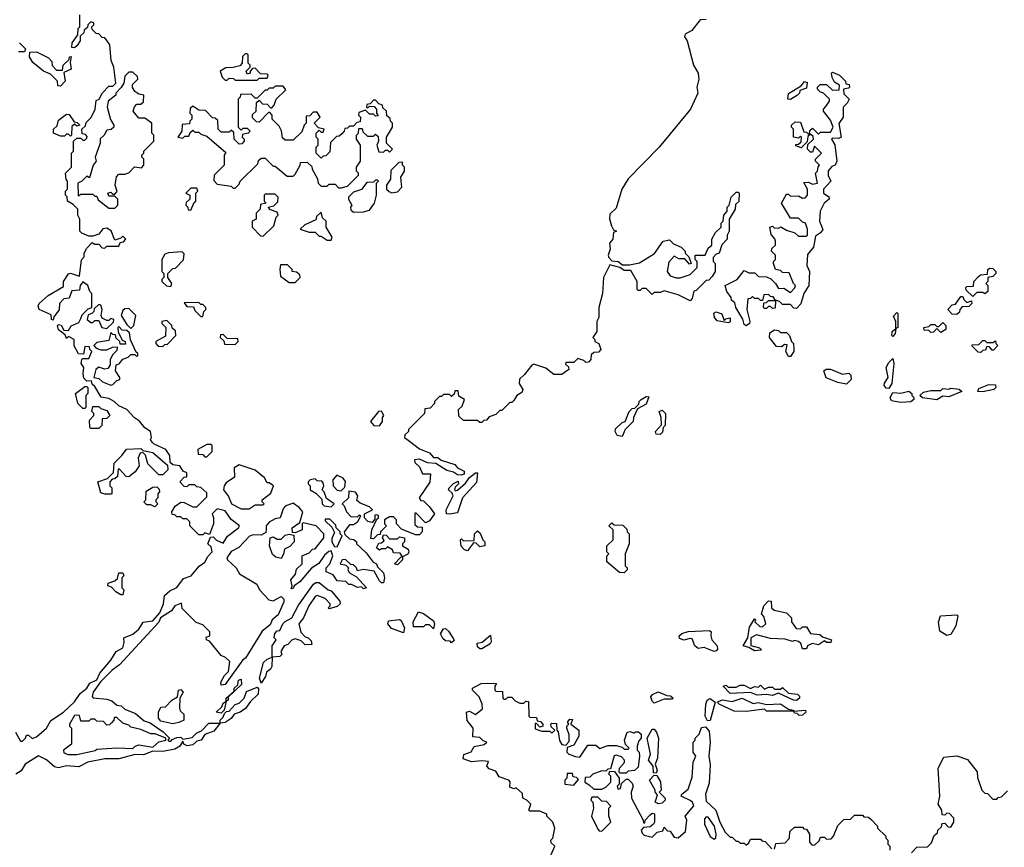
# Model space of a CAD drawing. Extents: x 2494106 to 2685573, y 758056 to 915185.
# Tile 394 of 507: x 2628331 to 2633242, y 874240 to 878371. Entities that reach past the tile are written whole.
import ezdxf

# ---------------------------------------------------------------- set-up
doc = ezdxf.new("R2010")
doc.units = 0

msp = doc.modelspace()

# ---------------------------------------------------------------- linework, layer by layer
at = {"layer": '0CON05XD'}
for points in [[(2628310, 874815), (2628335, 874770), (2628345, 874770), (2628360, 874785), (2628365, 874800), (2628375, 874800), (2628393.3, 874783.3), (2628415, 874790.8), (2628463.8, 874835), (2628486.2, 874873.8), (2628550, 874915), (2628605, 874966.5), (2628632, 875008), (2628665.3, 875034.7), (2628681.1, 875058.9), (2628715, 875076.7), (2628730.9, 875109.1), (2628785.6, 875175), (2628811.7, 875218.3), (2628845.6, 875235), (2628852.5, 875262.5), (2628850, 875285), (2628895, 875303.3), (2628925, 875329.2), (2628946.5, 875363.5), (2628995, 875370), (2629029.3, 875410.7), (2629047.5, 875455), (2629053.3, 875496.7), (2629079.2, 875520.8), (2629115, 875536.7), (2629148.3, 875581.7), (2629185.7, 875595), (2629226.5, 875643.5), (2629255, 875663.8), (2629269.1, 875690.9), (2629291.2, 875715), (2629285, 875740), (2629270, 875755), (2629281.7, 875788.3), (2629295, 875790), (2629313, 875773), (2629345, 875757.5), (2629366.9, 875793.1), (2629422.5, 875835), (2629427.5, 875845), (2629386.4, 875876.4), (2629355, 875920), (2629315, 875930), (2629290, 875905), (2629297.5, 875885), (2629297.5, 875855), (2629278.3, 875801.7), (2629255, 875810), (2629245, 875800), (2629225, 875800), (2629180, 875845), (2629180, 875865), (2629165, 875880), (2629145, 875880), (2629135, 875890), (2629115, 875890), (2629105, 875900), (2629091.7, 875901.7), (2629090, 875915), (2629107, 875943), (2629135, 875962.5), (2629151.7, 875961.7), (2629195, 875940), (2629215, 875940), (2629265, 875990), (2629265, 876010), (2629235, 876036.7), (2629215, 876040), (2629205, 876050), (2629175, 876050), (2629165, 876040), (2629151.7, 876041.7), (2629130, 876065), (2629151.7, 876088.3), (2629165, 876090), (2629165, 876110), (2629147, 876117), (2629130, 876145), (2629095, 876150), (2629081.7, 876161.7), (2629080, 876195), (2629060, 876225), (2629001.7, 876251.7), (2628991.7, 876261.7), (2628982.5, 876275), (2628987.5, 876285), (2628982.5, 876315), (2628955, 876333.3), (2628927.6, 876367.6), (2628903.8, 876383.8), (2628865, 876426), (2628825, 876443.3), (2628802.5, 876465), (2628775, 876480), (2628737, 876487), (2628705, 876540), (2628691.7, 876551.7), (2628688.3, 876568.3), (2628665, 876567.5), (2628651.2, 876581.2), (2628646.7, 876605), (2628650, 876635), (2628637.5, 876655), (2628640, 876675), (2628645, 876680), (2628675, 876680), (2628690, 876715), (2628680, 876725), (2628678.3, 876738.3), (2628655, 876740), (2628648.3, 876701.7), (2628623.6, 876703.6), (2628603, 876743), (2628602.5, 876775), (2628575, 876790), (2628565, 876780), (2628558.3, 876798.3), (2628523.9, 876823.9), (2628520, 876845), (2628525, 876850), (2628537, 876847), (2628551.7, 876821.7), (2628575, 876820), (2628587, 876843), (2628625, 876860), (2628635, 876880), (2628641.7, 876898.3), (2628671.7, 876928.3), (2628690, 876935), (2628690, 877005), (2628680, 877015), (2628670, 877045), (2628645, 877062.5), (2628632.5, 877045), (2628628.3, 877021.7), (2628591.7, 877018.3), (2628578.3, 876981.7), (2628551.7, 876978.3), (2628530, 876955), (2628527, 876923), (2628501.7, 876888.3), (2628498.3, 876871.7), (2628490, 876875), (2628488.3, 876898.3), (2628427.5, 876925), (2628423, 876943), (2628427.5, 876955), (2628472.5, 876995), (2628550, 877040), (2628550, 877065), (2628575, 877103.3), (2628585, 877106.7), (2628628.3, 877091.7), (2628638.3, 877171.7), (2628651.7, 877188.3), (2628652.5, 877205), (2628665, 877230), (2628691.7, 877258.3), (2628705, 877250), (2628725, 877250), (2628741.7, 877231.7), (2628755, 877230), (2628765, 877240), (2628825, 877240), (2628831.7, 877258.3), (2628848.3, 877261.7), (2628860, 877275), (2628845, 877290), (2628835, 877280), (2628805, 877270), (2628787, 877317), (2628765, 877330), (2628745, 877327.5), (2628725, 877300), (2628695, 877290), (2628675, 877290), (2628640, 877305), (2628630, 877315), (2628630, 877375), (2628620, 877395), (2628620, 877425), (2628598.3, 877448.3), (2628570, 877465), (2628567, 877487), (2628560, 877495), (2628560, 877515), (2628570, 877525), (2628570, 877565), (2628563, 877573), (2628560, 877605), (2628590, 877635), (2628590, 877705), (2628600, 877715), (2628600, 877765), (2628615, 877780), (2628635, 877780), (2628645, 877770), (2628655, 877770), (2628665, 877780), (2628667.5, 877787.5), (2628658.3, 877798.3), (2628641.7, 877801.7), (2628640, 877825), (2628658.3, 877841.7), (2628661.7, 877858.3), (2628687, 877883), (2628707.5, 877925), (2628711.7, 877968.3), (2628727.5, 877975), (2628743.3, 878006.7), (2628775, 878040), (2628795, 878040), (2628810, 878055), (2628800, 878135), (2628787, 878167), (2628780, 878245), (2628761.7, 878271.7), (2628755, 878280), (2628741.7, 878281.7), (2628725, 878300), (2628711.7, 878301.7), (2628691.7, 878321.7), (2628690, 878335), (2628700, 878345), (2628700, 878355), (2628685, 878360), (2628670, 878345), (2628668.3, 878331.7), (2628651.7, 878318.3), (2628650, 878305), (2628631.7, 878288.3), (2628632.5, 878265), (2628618.3, 878241.7), (2628605, 878230), (2628591.7, 878231.7), (2628592.5, 878255), (2628620, 878295), (2628623, 878327), (2628630, 878335), (2628630, 878395)], [(2631755, 878372.5), (2631725, 878370), (2631683, 878317), (2631650.7, 878299.3), (2631646.7, 878285), (2631660, 878265), (2631691.2, 878145), (2631714, 878105), (2631718, 878075), (2631708.8, 878035), (2631712.5, 878005), (2631675.8, 877925), (2631520, 877735), (2631365, 877577.5), (2631333.3, 877525), (2631305, 877430), (2631275, 877400), (2631273, 877377), (2631283, 877343), (2631291.7, 877321.7), (2631306.7, 877315), (2631291.7, 877308.3), (2631288.8, 877275), (2631272.5, 877255), (2631275.9, 877225.9), (2631266.7, 877195), (2631270, 877185), (2631285, 877167.5), (2631315, 877163.8), (2631337, 877147), (2631373, 877147), (2631421.7, 877158.3), (2631496.4, 877203.6), (2631540, 877265), (2631571.7, 877271.7), (2631591.7, 877251.7), (2631630, 877235), (2631650, 877215), (2631650, 877205), (2631668.3, 877188.3), (2631680, 877155), (2631671.7, 877151.7), (2631647.5, 877177.5), (2631618.3, 877178.3), (2631595, 877190), (2631568.3, 877161.7), (2631560, 877115), (2631575, 877092.5), (2631605, 877082.5), (2631625, 877082.5), (2631675, 877100), (2631710, 877135), (2631710, 877165), (2631700, 877175), (2631700, 877195), (2631750, 877195), (2631765, 877230), (2631782.5, 877245), (2631782.5, 877275), (2631801.7, 877308.3), (2631830, 877335), (2631830, 877355), (2631840, 877365), (2631842.5, 877395), (2631860, 877415), (2631860, 877435), (2631870, 877445), (2631880, 877485), (2631905, 877510), (2631915, 877510), (2631920, 877505), (2631917, 877463), (2631901.7, 877448.3), (2631900, 877425), (2631870, 877375), (2631870, 877315), (2631860, 877295), (2631860, 877275), (2631833, 877247), (2631820, 877205), (2631805, 877200), (2631790, 877185), (2631790, 877165), (2631800, 877155), (2631800, 877115), (2631785, 877090)], [(2628330, 878255), (2628360, 878225), (2628355, 878210), (2628325, 878210)], [(2628535, 878040), (2628521.7, 878041.7), (2628520, 878065), (2628485, 878100), (2628450, 878115), (2628397, 878157), (2628380, 878185), (2628381.7, 878208.3), (2628415, 878210), (2628475, 878180), (2628491.7, 878161.7), (2628493, 878143), (2628515, 878120), (2628545, 878120), (2628547.5, 878145), (2628578.3, 878171.7), (2628580, 878185), (2628588.3, 878188.3), (2628582.5, 878157.5), (2628587.5, 878125), (2628551.7, 878108.3), (2628557.5, 878065), (2628535, 878040)], [(2629515, 878070), (2629525, 878080), (2629565, 878080), (2629570, 878095), (2629565, 878100), (2629531.7, 878101.7), (2629505, 878130), (2629491.7, 878128.3), (2629480, 878115), (2629480, 878105), (2629465, 878100), (2629460, 878115), (2629480, 878135), (2629480, 878145), (2629470, 878155), (2629470, 878195), (2629465, 878200), (2629455, 878200), (2629441.7, 878188.3), (2629440, 878155), (2629428.3, 878141.7), (2629395, 878132.5), (2629358.3, 878131.7), (2629330, 878115), (2629340, 878085), (2629355, 878070), (2629365, 878070), (2629375, 878080), (2629397, 878077), (2629405, 878070), (2629515, 878070)], [(2628805, 877430), (2628820, 877445), (2628820, 877475), (2628805, 877490), (2628775, 877490), (2628770, 877505), (2628785, 877510), (2628795, 877500), (2628805, 877500), (2628817, 877513), (2628807.5, 877545), (2628813, 877587), (2628825, 877600), (2628855, 877600), (2628875, 877607.5), (2628903, 877637), (2628938.3, 877631.7), (2628950, 877645), (2628950, 877675), (2628940, 877685), (2628940, 877695), (2628950, 877705), (2628950, 877715), (2629000, 877765), (2629000, 877795), (2628990, 877805), (2628990, 877855), (2628955, 877880), (2628925, 877880), (2628897.5, 877915), (2628903.3, 877936.7), (2628915, 877950), (2628935, 877950), (2628948.3, 877961.7), (2628950, 877995), (2628925, 878000), (2628905, 878012.5), (2628893, 878033), (2628893, 878047), (2628920, 878075), (2628918.3, 878088.3), (2628895, 878110), (2628875, 878110), (2628855, 878090), (2628850, 878055), (2628837, 878033), (2628810, 878005), (2628810, 877995), (2628772.5, 877965), (2628767.5, 877935), (2628783, 877873), (2628800, 877845), (2628800, 877835), (2628787, 877823), (2628765, 877820), (2628752.5, 877795), (2628733, 877777), (2628732.5, 877755), (2628707.5, 877685), (2628712.5, 877665), (2628697.5, 877645), (2628678.3, 877581.7), (2628665, 877590), (2628640, 877565), (2628620, 877555), (2628621.7, 877491.7), (2628635, 877500), (2628695, 877500), (2628705, 877490), (2628715, 877490), (2628721.7, 877471.7), (2628775, 877430), (2628805, 877430)], [(2631955, 876842.5), (2631945, 876850), (2631937, 876877), (2631902.5, 876935), (2631898.3, 876958.3), (2631881.7, 876971.7), (2631880, 876985), (2631857.5, 877015), (2631850, 877045), (2631910, 877075), (2631945, 877120), (2631968.3, 877108.3), (2631997, 877107), (2632015, 877090), (2632055, 877087.5), (2632077, 877077), (2632100, 877055), (2632115, 877030), (2632141.7, 877031.7), (2632175, 877010), (2632197, 877033), (2632200, 877045), (2632190, 877055), (2632168.3, 877108.3), (2632135, 877110), (2632125, 877120), (2632100, 877125), (2632090, 877155), (2632090, 877165), (2632100, 877175), (2632100, 877195), (2632080, 877215), (2632081.7, 877228.3), (2632100, 877245), (2632100, 877265), (2632097, 877277), (2632078.3, 877298.3), (2632072.5, 877335), (2632085, 877340), (2632093, 877333), (2632115, 877330), (2632127, 877337), (2632155, 877320), (2632197, 877307), (2632215, 877290), (2632255, 877290), (2632260, 877295), (2632260, 877325), (2632250, 877355), (2632235, 877360), (2632215, 877380), (2632175, 877380), (2632130, 877455), (2632155, 877500), (2632165, 877500), (2632175, 877490), (2632215, 877492.5), (2632235, 877480), (2632248.3, 877481.7), (2632260, 877495), (2632260, 877525), (2632241.7, 877558.3), (2632265, 877560), (2632285, 877550), (2632310, 877555), (2632300, 877605), (2632310, 877615), (2632313, 877637), (2632320, 877645), (2632300, 877665), (2632300, 877675), (2632330, 877705), (2632295, 877740), (2632285, 877710), (2632275, 877710), (2632260, 877725), (2632261.7, 877748.3), (2632290, 877775), (2632288.3, 877788.3), (2632275, 877800), (2632262.5, 877787.5), (2632258.3, 877761.7), (2632228.3, 877731.7), (2632201.7, 877741.7), (2632201.7, 877748.3), (2632215, 877750), (2632228.3, 877761.7), (2632230, 877785), (2632225, 877790), (2632215, 877780), (2632190, 877785), (2632190, 877825), (2632180, 877835), (2632180, 877845), (2632198.3, 877861.7), (2632225, 877860), (2632241.7, 877811.7), (2632255, 877810), (2632265, 877800), (2632270, 877800), (2632271.7, 877818.3), (2632285, 877830), (2632315, 877800), (2632325, 877810), (2632375, 877810), (2632387.5, 877835), (2632375, 877870), (2632340, 877915), (2632340, 877925), (2632351.7, 877938.3), (2632370, 877965), (2632370, 877975), (2632340, 878005), (2632325, 878010), (2632310, 878025), (2632310, 878035), (2632323, 878047), (2632355, 878047.5), (2632385, 878020), (2632418.3, 878021.7), (2632420, 878045), (2632395, 878060), (2632383, 878083), (2632380, 878105), (2632385, 878110), (2632420, 878095), (2632450, 878065), (2632451.7, 878051.7), (2632468.3, 878048.3), (2632470, 878035), (2632465, 878030), (2632440, 878025), (2632441.7, 878001.7), (2632467.5, 877975), (2632457.5, 877955), (2632437.5, 877935), (2632437.5, 877885), (2632417, 877853), (2632427.5, 877785), (2632415, 877777.5), (2632385, 877780), (2632380, 877775), (2632396.4, 877746.4), (2632406.2, 877665), (2632397.5, 877645), (2632381.2, 877638.8), (2632363, 877617), (2632363, 877593), (2632376.7, 877565), (2632340, 877525), (2632340, 877505), (2632366.4, 877486.4), (2632367.5, 877475), (2632343.8, 877456.2), (2632322.5, 877415), (2632320, 877365), (2632335.8, 877324.2), (2632325, 877306.7), (2632300, 877290), (2632290, 877235), (2632260.7, 877199.3), (2632256.7, 877145), (2632270, 877115), (2632266.4, 877043.6), (2632242.5, 877005), (2632227, 876953), (2632205, 876930), (2632191.7, 876931.7), (2632175, 876950), (2632135, 876950), (2632120, 876965), (2632105, 876970), (2632100, 876970), (2632098.3, 876931.7), (2632085, 876930), (2632075, 876940), (2632065, 876940), (2632055, 876930), (2632045, 876930), (2632040, 876935), (2632041.7, 876958.3), (2632055, 876960), (2632065, 876970), (2632100, 876970), (2632088.3, 876988.3), (2632075, 876990), (2632065, 877000), (2632041.7, 876998.3), (2632035, 876970), (2632025, 876970), (2632015, 876980), (2631995, 876980), (2631985, 876990), (2631975, 876980), (2631961.7, 876978.3), (2631957.5, 876925), (2631972.5, 876865), (2631970, 876855), (2631955, 876842.5)], [(2632175, 877973.3), (2632162.5, 877975), (2632165, 878002.5), (2632228.3, 878041.7), (2632245, 878062.5), (2632258.3, 878058.3), (2632255, 878030), (2632221.7, 878018.3), (2632220, 878005), (2632210, 877995), (2632175, 877973.3)], [(2629405, 877530), (2629425, 877550), (2629430, 877565), (2629518.3, 877651.7), (2629521.7, 877668.3), (2629535, 877680), (2629555, 877680), (2629595, 877640), (2629605, 877640), (2629665, 877590), (2629695, 877590), (2629705, 877600), (2629730, 877645), (2629731.7, 877658.3), (2629765, 877660), (2629788.3, 877638.3), (2629790, 877625), (2629817, 877577), (2629820, 877555), (2629835, 877540), (2629865, 877540), (2629875, 877550), (2629905, 877550), (2629921.7, 877531.7), (2629935, 877532.5), (2629965, 877540), (2630020, 877595), (2630020, 877605), (2630010, 877615), (2630010, 877635), (2630030, 877665), (2630030, 877745), (2630010, 877775), (2630010, 877795), (2630020, 877805), (2630021.7, 877828.3), (2630038.3, 877828.3), (2630041.7, 877811.7), (2630065, 877790), (2630095, 877790), (2630105, 877800), (2630118.3, 877788.3), (2630120, 877765), (2630112.5, 877745), (2630121.7, 877711.7), (2630145, 877710), (2630155, 877720), (2630165, 877720), (2630175, 877710), (2630190, 877725), (2630160, 877755), (2630160, 877785), (2630190, 877835), (2630190, 877855), (2630180, 877865), (2630178.3, 877878.3), (2630161.7, 877891.7), (2630160, 877915), (2630141.7, 877931.7), (2630140, 877945), (2630121.7, 877951.7), (2630105, 877970), (2630095, 877970), (2630078.3, 877951.7), (2630061.7, 877948.3), (2630060, 877935), (2630065, 877930), (2630075, 877940), (2630098.3, 877938.3), (2630110, 877925), (2630110, 877905), (2630118.3, 877891.7), (2630105, 877890), (2630095, 877900), (2630075, 877900), (2630055, 877920), (2630021.7, 877908.3), (2630020, 877895), (2630030, 877885), (2630028.3, 877861.7), (2630011.7, 877858.3), (2629995, 877840), (2629975, 877840), (2629965, 877830), (2629951.7, 877828.3), (2629950, 877815), (2629938.3, 877801.7), (2629925, 877790), (2629911.7, 877788.3), (2629881.7, 877758.3), (2629878.3, 877711.7), (2629858.3, 877691.7), (2629845, 877690), (2629835, 877680), (2629810, 877705), (2629810, 877735), (2629820, 877745), (2629820, 877775), (2629810, 877785), (2629810, 877805), (2629825, 877820), (2629835, 877810), (2629845, 877810), (2629850, 877825), (2629821.7, 877831.7), (2629800, 877855), (2629830, 877885), (2629815, 877910), (2629795, 877910), (2629778.3, 877891.7), (2629760, 877890), (2629760, 877855), (2629750, 877845), (2629738.3, 877811.7), (2629695, 877770), (2629655, 877770), (2629641.7, 877781.7), (2629637, 877817), (2629625, 877840), (2629590, 877875), (2629590, 877895), (2629578.3, 877908.3), (2629571.7, 877908.3), (2629525, 877860), (2629511.7, 877861.7), (2629491.7, 877881.7), (2629491.7, 877898.3), (2629510, 877915), (2629511.7, 877958.3), (2629525, 877970), (2629541.7, 877951.7), (2629565, 877950), (2629581.7, 877931.7), (2629588.3, 877931.7), (2629600, 877945), (2629610, 877975), (2629658.3, 878021.7), (2629645, 878040), (2629605, 878040), (2629595, 878030), (2629575, 878030), (2629565, 878020), (2629555, 878020), (2629515, 877980), (2629505, 877980), (2629485, 878000), (2629431.7, 877998.3), (2629430, 877985), (2629420, 877975), (2629420, 877835), (2629435, 877820), (2629445, 877830), (2629465, 877830), (2629480, 877815), (2629470, 877805), (2629441.7, 877798.3), (2629440, 877785), (2629450, 877775), (2629450, 877765), (2629438.3, 877751.7), (2629425, 877750), (2629400, 877775), (2629398.3, 877808.3), (2629385, 877820), (2629375, 877810), (2629335, 877810), (2629320, 877825), (2629318.3, 877868.3), (2629305, 877880), (2629291.7, 877881.7), (2629258.3, 877918.3), (2629225, 877920), (2629195, 877940), (2629181.7, 877928.3), (2629180, 877905), (2629190, 877895), (2629190, 877875), (2629180, 877865), (2629178.3, 877851.7), (2629141.7, 877848.3), (2629140, 877815), (2629120, 877785), (2629145, 877780), (2629155, 877790), (2629175, 877790), (2629181.7, 877808.3), (2629195, 877820), (2629205, 877810), (2629225, 877810), (2629235, 877800), (2629265, 877790), (2629358.3, 877708.3), (2629350, 877695), (2629350, 877645), (2629300, 877595), (2629298.3, 877568.3), (2629315, 877550), (2629385, 877540), (2629395, 877530), (2629405, 877530)], [(2628585, 877790), (2628575, 877800), (2628565, 877800), (2628555, 877790), (2628535, 877790), (2628500, 877805), (2628500, 877825), (2628518.3, 877841.7), (2628525, 877870), (2628565, 877900), (2628578.3, 877898.3), (2628601.7, 877861.7), (2628618.3, 877858.3), (2628630, 877845), (2628615, 877840), (2628605, 877850), (2628591.7, 877838.3), (2628590, 877795), (2628585, 877790)], [(2630185, 877507.5), (2630215, 877512.5), (2630237.5, 877535), (2630232.5, 877585), (2630250, 877615), (2630250, 877635), (2630240, 877645), (2630240, 877660), (2630221.7, 877658.3), (2630181.7, 877618.3), (2630180, 877575), (2630160, 877545), (2630160, 877525), (2630173, 877513), (2630185, 877507.5)], [(2629995, 877410), (2630045, 877412.5), (2630075, 877420), (2630100, 877455), (2630110, 877495), (2630110, 877555), (2630120, 877565), (2630115, 877570), (2630105, 877570), (2630095, 877560), (2630061.7, 877558.3), (2630036.4, 877523.6), (2629995, 877510), (2629970, 877485), (2629970, 877475), (2629987.5, 877445), (2629980, 877435), (2629981.7, 877421.7), (2629995, 877410)], [(2629185, 877420), (2629201.7, 877458.3), (2629210, 877465), (2629210, 877505), (2629220, 877515), (2629215, 877530), (2629185, 877530), (2629160, 877505), (2629180, 877495), (2629180, 877475), (2629161.7, 877458.3), (2629160, 877445), (2629170, 877435), (2629171.7, 877421.7), (2629185, 877420)], [(2629545, 877290), (2629598.3, 877341.7), (2629610, 877385), (2629620, 877395), (2629615, 877410), (2629581.7, 877421.7), (2629570, 877435), (2629598.3, 877441.7), (2629618.3, 877461.7), (2629620, 877485), (2629605, 877500), (2629555, 877500), (2629550, 877495), (2629550, 877465), (2629560, 877455), (2629531.7, 877448.3), (2629530, 877425), (2629510, 877405), (2629510, 877375), (2629490, 877365), (2629490, 877335), (2629531.7, 877291.7), (2629545, 877290)], [(2629885, 877270), (2629890, 877285), (2629860, 877335), (2629860, 877365), (2629841.7, 877381.7), (2629835, 877410), (2629811.7, 877388.3), (2629808.3, 877371.7), (2629753, 877347), (2629730, 877325), (2629775, 877310), (2629805, 877310), (2629825, 877290), (2629835, 877290), (2629865, 877270), (2629885, 877270)], [(2629085, 877040), (2629090, 877055), (2629070, 877085), (2629070, 877105), (2629095, 877130), (2629108.3, 877131.7), (2629148.3, 877171.7), (2629151.7, 877201.7), (2629141.7, 877211.7), (2629073, 877207), (2629055, 877200), (2629040, 877175), (2629040, 877115), (2629050, 877105), (2629050, 877085), (2629040, 877075), (2629040, 877065), (2629063, 877043), (2629085, 877040)], [(2631785, 877090), (2631768.3, 877071.7), (2631755, 877070), (2631705, 877020), (2631693.6, 877016.4), (2631685, 876980), (2631675, 876967.5), (2631615, 876997.5), (2631545, 877017.5), (2631525, 877010), (2631495, 877010), (2631485, 877000), (2631455, 877030), (2631435, 877030), (2631425, 877020), (2631415, 877020), (2631410, 877025), (2631410, 877065), (2631379.3, 877119.3), (2631345, 877118.8), (2631323.9, 877133.9), (2631275, 877147.5), (2631243.3, 877085), (2631237.5, 877005), (2631220, 876935), (2631220, 876885), (2631210, 876865), (2631210, 876815), (2631190, 876785), (2631200, 876775), (2631200, 876765), (2631220, 876755), (2631230, 876725), (2631218.3, 876711.7), (2631195, 876710), (2631181.7, 876698.3), (2631180, 876675), (2631168.3, 876661.7), (2631155, 876660), (2631145, 876670), (2631115, 876680), (2631095, 876660), (2631055, 876660), (2631052.5, 876652.5), (2631068.3, 876638.3), (2631070, 876625), (2631035, 876600), (2630995, 876600), (2630955, 876632.5), (2630895, 876652.5), (2630885, 876647.5), (2630849.3, 876600.7), (2630823, 876577), (2630822.5, 876555), (2630840, 876525), (2630835, 876510), (2630810, 876495), (2630795, 876470), (2630785, 876460), (2630775, 876460), (2630735, 876420), (2630725, 876420), (2630705, 876400), (2630671.7, 876388.3), (2630658.3, 876371.7), (2630645, 876370), (2630635, 876360), (2630625, 876360), (2630615, 876370), (2630545, 876370), (2630521.7, 876391.7), (2630520, 876425), (2630538.3, 876441.7), (2630550, 876475), (2630521.7, 876491.7), (2630518.3, 876518.3), (2630501.7, 876518.3), (2630498.3, 876501.7), (2630485, 876490), (2630475, 876500), (2630445, 876500), (2630435, 876490), (2630425, 876490), (2630400, 876465), (2630400, 876455), (2630378.3, 876431.7), (2630351.7, 876428.3), (2630350, 876405), (2630270, 876325), (2630270, 876315), (2630251.7, 876298.3), (2630250, 876285), (2630275, 876267.5), (2630325, 876228.8), (2630375, 876208.8), (2630395, 876186.2), (2630416, 876186), (2630432.9, 876172.9), (2630500.7, 876150.7), (2630514, 876134), (2630548.3, 876118.3), (2630547, 876103), (2630533, 876097), (2630515, 876098.8), (2630495, 876112), (2630460.9, 876120.9), (2630405.7, 876155.7), (2630365, 876158.8), (2630325, 876176.7), (2630300, 876175), (2630301.7, 876161.7), (2630325, 876140), (2630340, 876105), (2630380, 876105), (2630377, 876063), (2630322.5, 875985), (2630331.7, 875971.7), (2630345, 875970), (2630375, 875940), (2630400, 875905), (2630375, 875870), (2630355, 875860), (2630308.3, 875908.3), (2630301.7, 875908.3), (2630301.7, 875851.7), (2630315, 875840), (2630337.5, 875837.5), (2630337.5, 875815), (2630325, 875800), (2630305, 875800), (2630235, 875827.5), (2630210, 875855), (2630210, 875875), (2630195, 875890), (2630175, 875890), (2630150, 875875), (2630150, 875855), (2630160, 875845), (2630130, 875815), (2630128.3, 875801.7), (2630115, 875800), (2630095, 875780), (2630081.7, 875781.7), (2630087.5, 875825), (2630111.7, 875878.3), (2630120, 875885), (2630120, 875895), (2630115, 875900), (2630102.5, 875897.5), (2630101.7, 875878.3), (2630088.3, 875861.7), (2630067, 875867), (2630050, 875885), (2630050, 875905), (2630090, 875925), (2630075, 875940), (2630028.3, 875958.3), (2630011.7, 875971.7), (2630017.5, 875995), (2630005, 876012.5), (2629971.7, 876018.3), (2629970, 875985), (2629940, 875955), (2629950, 875945), (2629960, 875915), (2629981.7, 875891.7), (2630015, 875890), (2630025, 875900), (2630030, 875895), (2630016.4, 875863.6), (2629995, 875850), (2629975, 875850), (2629950, 875815), (2629951.7, 875801.7), (2629975, 875780), (2629997, 875777), (2630010, 875765), (2630010, 875755), (2630059.3, 875709.3), (2630093.6, 875663.6), (2630110, 875655), (2630115, 875640), (2630145, 875610), (2630150, 875585), (2630145, 875560), (2630135, 875560), (2630125, 875570), (2630098.8, 875618.8), (2630045, 875627.5), (2630015, 875620), (2630010, 875635), (2629995, 875650), (2629981.7, 875651.7), (2629955, 875677.5), (2629940, 875675), (2629930, 875655), (2629958.3, 875648.3), (2629970, 875635), (2629967.5, 875625), (2629975, 875610), (2630010, 875590), (2630060, 875535), (2630045, 875530), (2630035, 875540), (2630015, 875537.5), (2629985, 875552.5), (2629972.5, 875552.5), (2629957, 875567), (2629915, 875570), (2629895, 875600), (2629860, 875615), (2629860, 875635), (2629877.5, 875655), (2629892.5, 875695), (2629885, 875720), (2629873, 875717), (2629851.7, 875698.3), (2629823, 875657), (2629787, 875633), (2629727.5, 875565), (2629700, 875545), (2629695, 875532.5), (2629685, 875530), (2629690, 875545), (2629682.5, 875575), (2629707, 875603), (2629711.7, 875628.3), (2629740, 875655), (2629740, 875695), (2629775, 875710), (2629791.7, 875728.3), (2629805, 875730), (2629847.5, 875785), (2629847.5, 875805), (2629810, 875845), (2629745, 875860), (2629740, 875855), (2629740, 875825), (2629705, 875810), (2629691.7, 875811.7), (2629690, 875835), (2629728.3, 875861.7), (2629743.3, 875915), (2629726.7, 875935), (2629695, 875957.5), (2629655, 875942.5), (2629645, 875930), (2629630, 875885), (2629605, 875880), (2629575, 875862.5), (2629560, 875845), (2629560, 875825), (2629558.3, 875811.7), (2629535, 875797.5), (2629495, 875800), (2629476.4, 875793.6), (2629423.9, 875736.1), (2629385, 875716.7), (2629363.8, 875685), (2629367.5, 875675), (2629411.2, 875635), (2629427.5, 875605), (2629513.3, 875553.3), (2629527.5, 875525), (2629573.3, 875475), (2629595, 875470), (2629635, 875492.5), (2629648.8, 875478.8), (2629648.8, 875465), (2629619.2, 875400.8), (2629590, 875375), (2629579.3, 875350.7), (2629540.7, 875319.3), (2629457.5, 875185), (2629443.6, 875176.4), (2629355, 875052.5), (2629335, 875050), (2629333.3, 875065), (2629351.7, 875098.3), (2629371.7, 875118.3), (2629378.3, 875168.3), (2629357.5, 875187.5), (2629335, 875197.5), (2629278.3, 875268.3), (2629262.5, 875275), (2629261.7, 875288.3), (2629280, 875295), (2629280, 875315), (2629245, 875350), (2629211.7, 875361.7), (2629141.7, 875431.7), (2629138.3, 875458.3), (2629105, 875446.2), (2629088.8, 875421.2), (2629033.8, 875386.2), (2629025, 875363.3), (2628948.9, 875281.1), (2628828.5, 875151.5), (2628792.2, 875125), (2628734.3, 875065.7), (2628698.1, 875015), (2628692.3, 874992.3), (2628696.7, 874986.7), (2628765, 874980), (2628790.8, 874970.8), (2628815, 874950), (2628836.2, 874946.2), (2628855, 874930), (2628908.3, 874908.3), (2628951.9, 874871.9), (2628981.9, 874861.9), (2629045.8, 874815.8), (2629077.5, 874785), (2629070, 874775), (2629075, 874770), (2629085, 874770), (2629091.2, 874778.8), (2629115, 874788.8), (2629135, 874790), (2629145, 874780), (2629191.7, 874788.3), (2629215, 874811.2), (2629238.3, 874821.7), (2629275, 874860), (2629330, 874860), (2629330, 874875), (2629345, 874890), (2629351.7, 874908.3), (2629361.7, 874918.3), (2629375, 874920), (2629405, 874952.5), (2629425, 874960), (2629450, 874985), (2629461.7, 875018.3), (2629515, 875040), (2629521.7, 875031.7), (2629520, 875005), (2629481.7, 874968.3), (2629456.4, 874933.6), (2629430, 874915), (2629400, 874905), (2629385, 874882.5), (2629356.1, 874863.9), (2629330, 874860), (2629299.4, 874820.6), (2629255, 874802.5), (2629235.8, 874774.2), (2629215, 874770), (2629195, 874751.2), (2629166.7, 874746.7), (2629150, 874755), (2629145, 874770), (2629130, 874745), (2629105, 874730), (2629045, 874718.8), (2628995, 874720), (2628948.3, 874701.7), (2628907, 874703), (2628825, 874681.2), (2628755, 874682.5), (2628670, 874665), (2628625, 874641.2), (2628565, 874646.2), (2628525, 874636.7), (2628505, 874642.5), (2628465, 874677.5), (2628425, 874696.2), (2628357.5, 874655), (2628338.6, 874621.4), (2628311.2, 874605)], [(2629705, 877060), (2629730, 877085), (2629728.3, 877098.3), (2629711.7, 877111.7), (2629690, 877115), (2629690, 877125), (2629667, 877147), (2629631.7, 877148.3), (2629627.5, 877125), (2629631.7, 877091.7), (2629675, 877060), (2629705, 877060)], [(2633085, 876990), (2633051.7, 877021.7), (2633050, 877035), (2633055, 877040), (2633088.3, 877041.7), (2633090, 877065), (2633111.7, 877088.3), (2633123, 877097), (2633158.3, 877101.7), (2633160, 877125), (2633168.3, 877131.7), (2633185, 877130), (2633200, 877115), (2633200, 877105), (2633185, 877090), (2633160, 877085), (2633160, 877065), (2633150, 877055), (2633160, 877045), (2633160, 877015), (2633145, 877002.5), (2633135, 877010), (2633105, 877010), (2633085, 876990)], [(2633005, 876900), (2632981.7, 876901.7), (2632960, 876925), (2632981.7, 876948.3), (2632998.3, 876951.7), (2633025, 876990), (2633035, 876990), (2633040, 876975), (2633055, 876960), (2633078.3, 876968.3), (2633080, 876955), (2633065, 876940), (2633031.7, 876938.3), (2633020, 876925), (2633018.3, 876911.7), (2633005, 876900)], [(2628765, 876830), (2628798.3, 876861.7), (2628800, 876875), (2628785, 876880), (2628775, 876870), (2628765, 876870), (2628741.7, 876881.7), (2628737.5, 876895), (2628742.5, 876925), (2628736.1, 876946.1), (2628725, 876950), (2628701.7, 876928.3), (2628700, 876915), (2628690, 876905), (2628671.7, 876898.3), (2628667.5, 876875), (2628685, 876860), (2628695, 876860), (2628705, 876870), (2628725, 876870), (2628740, 876835), (2628765, 876830)], [(2628885, 876830), (2628900, 876845), (2628910, 876895), (2628875, 876930), (2628855, 876927.5), (2628845, 876920), (2628837.5, 876895), (2628865, 876850), (2628885, 876830)], [(2629245, 876890), (2629250, 876915), (2629260, 876925), (2629260, 876935), (2629245, 876950), (2629235, 876950), (2629225, 876960), (2629151.7, 876958.3), (2629165, 876940), (2629198.3, 876938.3), (2629205, 876920), (2629235, 876890), (2629245, 876890)], [(2631865, 876857.5), (2631808.8, 876868.8), (2631796.7, 876885), (2631793.3, 876906.7), (2631805, 876912.5), (2631832.3, 876902.3), (2631845, 876870), (2631852.5, 876877.5), (2631875, 876882.5), (2631875, 876862.5), (2631865, 876857.5)], [(2632685, 876790), (2632680, 876795), (2632682.5, 876815), (2632700, 876830), (2632700, 876865), (2632688.3, 876891.7), (2632705, 876910), (2632710, 876905), (2632710, 876835), (2632700, 876830), (2632697.5, 876805), (2632685, 876790)], [(2628785, 876547.5), (2628795, 876550), (2628815, 876570), (2628830, 876575), (2628830, 876585), (2628808.3, 876618.3), (2628811.7, 876648.3), (2628826.4, 876653.6), (2628845, 876677.5), (2628872.5, 876687.5), (2628885, 876700), (2628905, 876700), (2628915, 876690), (2628920, 876695), (2628920, 876705), (2628911.7, 876711.7), (2628883, 876773), (2628878.3, 876808.3), (2628865, 876820), (2628841.7, 876821.7), (2628825, 876840), (2628820, 876835), (2628822.5, 876812.5), (2628841.7, 876771.7), (2628857.5, 876765), (2628858.3, 876751.7), (2628831.7, 876751.7), (2628830, 876765), (2628811.7, 876781.7), (2628808.3, 876798.3), (2628795, 876800), (2628785, 876810), (2628775, 876770), (2628715, 876760), (2628700, 876745), (2628711.7, 876731.7), (2628735, 876722.5), (2628765, 876722.5), (2628793, 876737), (2628817.5, 876737.5), (2628815, 876720), (2628795, 876700), (2628782.5, 876675), (2628781.7, 876648.3), (2628770, 876630), (2628755, 876627.5), (2628725, 876636.7), (2628710, 876625), (2628700, 876585), (2628725, 876580), (2628743.9, 876563.9), (2628785, 876547.5)], [(2629045, 876740), (2629055, 876750), (2629068.3, 876751.7), (2629110, 876795), (2629108.3, 876818.3), (2629091.7, 876831.7), (2629090, 876845), (2629065, 876870), (2629040, 876865), (2629040, 876855), (2629060, 876835), (2629058.3, 876791.7), (2629010, 876765), (2629010, 876755), (2629021.7, 876741.7), (2629045, 876740)], [(2632925, 876810), (2632905, 876830), (2632888.3, 876811.7), (2632875, 876810), (2632865, 876820), (2632841.7, 876821.7), (2632840, 876835), (2632865, 876840), (2632875, 876850), (2632895, 876850), (2632905, 876840), (2632915, 876840), (2632935, 876860), (2632950, 876845), (2632950, 876825), (2632925, 876810)], [(2629405, 876750), (2629420, 876765), (2629418.3, 876778.3), (2629365, 876780), (2629345, 876800), (2629331.7, 876798.3), (2629330, 876785), (2629348.3, 876768.3), (2629351.7, 876751.7), (2629405, 876750)], [(2632175, 876690), (2632165, 876690), (2632152.5, 876715), (2632158.3, 876748.3), (2632145, 876750), (2632131.7, 876738.3), (2632105, 876740), (2632070, 876785), (2632071.7, 876808.3), (2632095, 876822.5), (2632115, 876820), (2632125, 876810), (2632155, 876810), (2632170, 876795), (2632180, 876765), (2632190, 876755), (2632192.5, 876725), (2632192.5, 876715), (2632175, 876690)], [(2633125, 876710), (2633111.7, 876711.7), (2633081.7, 876741.7), (2633081.7, 876748.3), (2633115, 876750), (2633135, 876770), (2633145, 876770), (2633155, 876760), (2633185, 876760), (2633198.3, 876768.3), (2633200, 876755), (2633210, 876745), (2633188.3, 876721.7), (2633181.7, 876721.7), (2633168.3, 876738.3), (2633155, 876740), (2633148.3, 876721.7), (2633135, 876720), (2633125, 876710)], [(2632665, 876530), (2632651.7, 876531.7), (2632642.5, 876545), (2632643.3, 876556.7), (2632662.5, 876585), (2632652.5, 876635), (2632665, 876660), (2632685, 876680), (2632690, 876655), (2632680, 876555), (2632665, 876530)], [(2632455, 876552.5), (2632410.7, 876560.7), (2632353.9, 876583.9), (2632341.7, 876618.3), (2632353, 876627), (2632375, 876627.5), (2632435, 876602.5), (2632467, 876607), (2632477, 876597), (2632477.5, 876575), (2632455, 876552.5)], [(2628655, 876430), (2628645, 876430), (2628620, 876455), (2628610, 876505), (2628655, 876540), (2628665, 876540), (2628670, 876535), (2628670, 876505), (2628660, 876495), (2628660, 876435), (2628655, 876430)], [(2633135, 876513.3), (2633110, 876515), (2633115, 876530), (2633165, 876550), (2633198.3, 876548.3), (2633200, 876535), (2633190, 876525), (2633135, 876513.3)], [(2631335, 876290), (2631310, 876295), (2631300, 876315), (2631301.7, 876328.3), (2631335, 876360), (2631350, 876365), (2631370, 876415), (2631385, 876430), (2631398.3, 876431.7), (2631418.3, 876451.7), (2631420, 876465), (2631430, 876475), (2631455, 876490), (2631468.3, 876488.3), (2631455, 876452.5), (2631411.7, 876428.3), (2631392.5, 876385), (2631390, 876365), (2631350, 876325), (2631335, 876290)], [(2632725, 876460), (2632678.3, 876468.3), (2632672.5, 876485), (2632685, 876510), (2632725, 876507.5), (2632765, 876517.5), (2632780, 876505), (2632780, 876495), (2632790, 876485), (2632790, 876475), (2632775, 876463.3), (2632725, 876460)], [(2632905, 876473.8), (2632833, 876483), (2632820, 876495), (2632838.3, 876511.7), (2632875, 876520), (2632925, 876520), (2632935, 876530), (2632965, 876527.5), (2632975, 876532.5), (2633017, 876527), (2633030, 876515), (2632965, 876488.8), (2632935, 876492.5), (2632905, 876473.8)], [(2628725, 876330), (2628685, 876330), (2628680, 876335), (2628678.3, 876371.7), (2628700, 876395), (2628700, 876405), (2628690, 876415), (2628695, 876440), (2628725, 876440), (2628735, 876430), (2628765, 876420), (2628780, 876395), (2628765, 876380), (2628741.7, 876378.3), (2628740, 876345), (2628725, 876330)], [(2630125, 876343.3), (2630140, 876365), (2630140, 876385), (2630146.7, 876395), (2630135, 876417.5), (2630120, 876415), (2630080, 876365), (2630097.5, 876345), (2630125, 876343.3)], [(2631525, 876300), (2631505, 876302.5), (2631502.5, 876315), (2631531.7, 876348.3), (2631530, 876385), (2631520, 876415), (2631535, 876422.5), (2631552.5, 876405), (2631550, 876345), (2631540, 876335), (2631537, 876313), (2631525, 876300)], [(2629265, 876190), (2629290, 876215), (2629290, 876245), (2629285, 876250), (2629265, 876250), (2629220, 876225), (2629221.7, 876201.7), (2629245, 876200), (2629255, 876190), (2629265, 876190)], [(2628785, 876002.5), (2628755, 876002.5), (2628735, 876010), (2628720, 876065), (2628768.3, 876081.7), (2628798.3, 876111.7), (2628801.7, 876158.3), (2628840, 876195), (2628863, 876227), (2628935, 876230), (2628945, 876220), (2628995, 876210), (2629068.3, 876148.3), (2629070, 876125), (2629045, 876100), (2629025, 876100), (2628970, 876155), (2628958.3, 876198.3), (2628945, 876210), (2628931.7, 876208.3), (2628922.5, 876185), (2628927.5, 876145), (2628906.4, 876113.6), (2628875, 876090), (2628861.7, 876091.7), (2628828.3, 876128.3), (2628821.7, 876128.3), (2628818.3, 876091.7), (2628805, 876080), (2628791.7, 876078.3), (2628780, 876065), (2628780, 876045), (2628790, 876035), (2628790, 876005), (2628785, 876002.5)], [(2629475, 875930), (2629505, 875950), (2629545, 875950), (2629550, 875955), (2629540, 875965), (2629540, 875975), (2629583, 876007), (2629597.5, 876045), (2629575, 876060), (2629565, 876060), (2629552.5, 876085), (2629505, 876122.5), (2629425, 876150), (2629400, 876135), (2629401.7, 876088.3), (2629360.7, 876059.3), (2629350, 876045), (2629347.5, 876025), (2629372, 875992), (2629387.5, 875955), (2629435, 875930), (2629475, 875930)], [(2629935, 876020), (2629951.7, 876038.3), (2629956.4, 876066.4), (2629945, 876082.5), (2629913, 876097), (2629892.5, 876075), (2629893.6, 876043.6), (2629915, 876022.5), (2629935, 876020)], [(2630475, 875903.3), (2630460, 875905), (2630457.5, 875925), (2630492.5, 875995), (2630488.3, 876008.3), (2630470, 876025), (2630472.5, 876035), (2630493.9, 876056.1), (2630517.5, 876067.5), (2630520, 876055), (2630503, 876037), (2630500, 876025), (2630505, 876020), (2630515, 876022.5), (2630555, 876057.5), (2630573.6, 876086.4), (2630605, 876110), (2630615, 876110), (2630608.8, 876061.2), (2630538.8, 875985), (2630515, 875910), (2630475, 875903.3)], [(2629885, 875940), (2629900, 875955), (2629861.7, 875981.7), (2629850, 876015), (2629840, 876025), (2629847.5, 876045), (2629845, 876060), (2629837, 876067), (2629815, 876070), (2629805, 876080), (2629780, 876075), (2629770, 876065), (2629770, 876055), (2629780, 876045), (2629780, 876025), (2629808.3, 876008.3), (2629838.3, 875978.3), (2629840, 875955), (2629850, 875945), (2629885, 875940)], [(2629005, 875940), (2628985, 875950), (2628965, 875950), (2628950, 875965), (2628960, 875975), (2628961.7, 876018.3), (2628995, 876037.5), (2629015, 876040), (2629027, 876027), (2629027.5, 876015), (2629020, 876005), (2629020, 875985), (2629010, 875975), (2629010, 875965), (2629020, 875955), (2629005, 875940)], [(2629915, 875740), (2629940, 875795), (2629930, 875805), (2629930, 875815), (2629910, 875835), (2629908.3, 875848.3), (2629878.3, 875878.3), (2629855, 875877.5), (2629855, 875870), (2629887.5, 875837.5), (2629901.7, 875811.7), (2629888.3, 875781.7), (2629887.5, 875765), (2629901.7, 875741.7), (2629915, 875740)], [(2631345, 875610), (2631321.7, 875611.7), (2631260, 875665), (2631260, 875695), (2631270, 875705), (2631260, 875715), (2631260, 875745), (2631290, 875775), (2631290, 875825), (2631270, 875845), (2631285, 875860), (2631295, 875850), (2631338.3, 875848.3), (2631358.3, 875828.3), (2631360, 875815), (2631370, 875805), (2631370, 875755), (2631350, 875705), (2631350, 875645), (2631360, 875635), (2631360, 875625), (2631345, 875610)], [(2629635, 875682.5), (2629608.3, 875688.3), (2629591.7, 875701.7), (2629577.5, 875745), (2629580, 875785), (2629595, 875790), (2629615, 875777.5), (2629635, 875777.5), (2629655, 875797.5), (2629675, 875802.5), (2629698.3, 875798.3), (2629700, 875765), (2629678.3, 875741.7), (2629651.7, 875728.3), (2629647, 875703), (2629635, 875682.5)], [(2630215, 875650), (2630200, 875655), (2630231.7, 875688.3), (2630240, 875690), (2630228.3, 875708.3), (2630195, 875710), (2630190, 875725), (2630165, 875740), (2630155, 875730), (2630135, 875730), (2630125, 875722.5), (2630110, 875735), (2630121.7, 875758.3), (2630135, 875760), (2630148.3, 875771.7), (2630140, 875785), (2630145, 875800), (2630158.3, 875798.3), (2630175, 875780), (2630215, 875780), (2630225, 875790), (2630250, 875785), (2630250, 875765), (2630240, 875755), (2630240, 875745), (2630268.3, 875728.3), (2630272.5, 875715), (2630266.4, 875703.6), (2630240, 875690), (2630240, 875675), (2630215, 875650)], [(2630565, 875720), (2630550, 875725), (2630533, 875743), (2630530, 875775), (2630535, 875780), (2630545, 875770), (2630598.3, 875771.7), (2630600, 875805), (2630615, 875820), (2630628.3, 875808.3), (2630640, 875775), (2630650, 875765), (2630650, 875745), (2630625, 875740), (2630608.3, 875758.3), (2630595, 875760), (2630565, 875720)], [(2628845, 875500), (2628835, 875500), (2628810, 875515), (2628788.3, 875538.3), (2628770, 875545), (2628771.7, 875558.3), (2628805, 875570), (2628818.3, 875581.7), (2628825, 875610), (2628845, 875610), (2628850, 875595), (2628840, 875585), (2628840, 875535), (2628850, 875525), (2628845, 875500)], [(2629535, 875060), (2629527.5, 875085), (2629546.7, 875163.3), (2629565, 875180), (2629590, 875190), (2629590, 875245), (2629610, 875275), (2629600, 875285), (2629603, 875307), (2629615, 875320), (2629628.3, 875321.7), (2629642.5, 875355), (2629655, 875367.5), (2629687.5, 875385), (2629721.7, 875448.3), (2629797, 875553), (2629808.3, 875561.7), (2629825, 875562.5), (2629870, 875525), (2629885, 875520), (2629928.3, 875468.3), (2629930, 875455), (2629915, 875442.5), (2629875, 875430), (2629870, 875435), (2629880, 875445), (2629880, 875455), (2629855, 875482.5), (2629815, 875497.5), (2629805, 875492.5), (2629772.5, 875445), (2629746.7, 875385), (2629722.5, 875355), (2629733.8, 875313.8), (2629755, 875290), (2629770, 875285), (2629785, 875270), (2629788.3, 875251.7), (2629755, 875250), (2629735, 875270), (2629705, 875280), (2629690, 875275), (2629668.3, 875251.7), (2629650, 875245), (2629633, 875217), (2629637.5, 875202.5), (2629628.3, 875191.7), (2629590, 875190), (2629588, 875142), (2629581.2, 875128.8), (2629562.5, 875115), (2629556.7, 875093.3), (2629535, 875060)], [(2631995, 875220), (2631967.5, 875237.5), (2631940, 875245), (2631962.5, 875285), (2631970.5, 875339.5), (2631995, 875380), (2632000, 875375), (2631997.5, 875365), (2632022.3, 875342.3), (2632035, 875340), (2632052.5, 875355), (2632041.7, 875391.7), (2632030, 875405), (2632042.5, 875445), (2632065, 875470), (2632078.3, 875468.3), (2632080, 875435), (2632093, 875423), (2632155, 875410), (2632180, 875385), (2632180, 875365), (2632203, 875333), (2632225, 875330), (2632235, 875340), (2632255, 875340), (2632275, 875307.5), (2632321.7, 875301.7), (2632335, 875290), (2632380, 875275), (2632377, 875263), (2632355, 875262.5), (2632345, 875270), (2632315, 875250), (2632283, 875257), (2632260, 875245), (2632255, 875230), (2632235, 875230), (2632227, 875257), (2632215, 875267.5), (2632195, 875272.5), (2632185, 875267.5), (2632149.5, 875279.5), (2632075, 875282.5), (2632005, 875300), (2631977.5, 875285), (2631977.5, 875247.5), (2632020, 875235), (2632030, 875225), (2632025, 875223.3), (2631995, 875220)], [(2630395, 875330), (2630375, 875350), (2630355, 875350), (2630345, 875340), (2630295, 875340), (2630292.5, 875365), (2630320, 875415), (2630345, 875407.5), (2630395, 875370), (2630400, 875355), (2630395, 875330)], [(2630245, 875310), (2630185, 875332.5), (2630167.5, 875355), (2630170, 875370), (2630225, 875377.5), (2630233, 875373), (2630250, 875335), (2630245, 875310)], [(2632955, 875297.5), (2632919.3, 875319.3), (2632913.6, 875363.6), (2632924.2, 875395.8), (2633005, 875400), (2633010, 875395), (2633000, 875345), (2632975, 875302.5), (2632955, 875297.5)], [(2630485, 875260), (2630478.3, 875268.3), (2630455, 875270), (2630441.7, 875281.7), (2630430, 875305), (2630445, 875330), (2630455, 875332.5), (2630469.5, 875319.5), (2630495, 875280), (2630497.5, 875272.5), (2630485, 875260)], [(2631795, 875217.5), (2631745, 875237.5), (2631715, 875232.5), (2631697.5, 875245), (2631685, 875280), (2631675, 875282.5), (2631643.6, 875273.6), (2631621.7, 875281.7), (2631620, 875295), (2631633, 875307), (2631665, 875317.5), (2631771.7, 875321.7), (2631780, 875315), (2631777.5, 875295), (2631783.3, 875275), (2631810, 875245), (2631811.7, 875228.3), (2631805, 875220), (2631795, 875217.5)], [(2630635, 875230), (2630625, 875230), (2630615, 875240), (2630611.7, 875258.3), (2630636.7, 875263.3), (2630678.3, 875298.3), (2630682.5, 875265), (2630677.5, 875255), (2630635, 875230)], [(2629335, 874910), (2629310, 874915), (2629338.3, 874941.7), (2629345, 874960), (2629360, 874970), (2629360, 874985), (2629400, 875020), (2629400, 875035), (2629418.3, 875051.7), (2629422.5, 875075), (2629435, 875080), (2629437, 875053), (2629370, 874990), (2629370, 874975), (2629360, 874970), (2629350, 874925), (2629335, 874910)], [(2629095, 874856.7), (2629035, 874870), (2629022.5, 874885), (2629022.5, 874915), (2629035, 874940), (2629058.3, 874941.7), (2629090, 874975), (2629118.3, 874991.7), (2629122.5, 875025), (2629135, 875027.5), (2629146.7, 875015), (2629130, 874985), (2629127.5, 874935), (2629131.7, 874921.7), (2629150, 874905), (2629150, 874875), (2629125, 874862.5), (2629095, 874856.7)], [(2630977, 874193), (2631000, 874245), (2630981.7, 874261.7), (2630980, 874275), (2630990, 874285), (2631000, 874335), (2630990, 874365), (2630960, 874395), (2630960, 874405), (2630925, 874420), (2630875, 874420), (2630870, 874425), (2630880, 874455), (2630860, 874475), (2630840, 874485), (2630838.3, 874508.3), (2630807, 874537), (2630795, 874532.5), (2630775, 874540), (2630777.5, 874567.5), (2630770, 874575), (2630721.7, 874591.7), (2630705, 874620), (2630671.7, 874631.7), (2630660, 874645), (2630668.3, 874668.3), (2630635, 874672.5), (2630585, 874666.7), (2630542.5, 874682.5), (2630546.1, 874703.9), (2630583, 874717), (2630597, 874743), (2630647, 874753), (2630660, 874765), (2630641.7, 874771.7), (2630625, 874787.5), (2630591.7, 874791.7), (2630592.5, 874835), (2630563, 874873), (2630560, 874915), (2630575, 874920), (2630605, 874902.5), (2630638.3, 874931.7), (2630637.5, 874955), (2630621.7, 874991.7), (2630590, 875025), (2630590, 875035), (2630633, 875057), (2630665, 875060), (2630708.3, 875058.3), (2630700, 875045), (2630700, 875025), (2630705, 875020), (2630738.3, 875018.3), (2630740, 874985), (2630745, 874980), (2630755, 874980), (2630765, 874990), (2630785, 874990), (2630801.7, 874971.7), (2630825, 874960), (2630845, 874960), (2630855, 874970), (2630868.3, 874968.3), (2630870, 874895), (2630875, 874890), (2630908.3, 874888.3), (2630911.7, 874871.7), (2630928.3, 874868.3), (2630940, 874855), (2630940, 874845), (2630925, 874840), (2630908.3, 874858.3), (2630901.7, 874858.3), (2630901.7, 874831.7), (2630935, 874820), (2630975, 874820), (2630985, 874810), (2631000, 874825), (2630981.7, 874841.7), (2630980, 874855), (2630985, 874860), (2631008.3, 874858.3), (2631010, 874825), (2631017, 874817), (2631023, 874773), (2631035, 874752.5), (2631055, 874750), (2631071.7, 874768.3), (2631071.7, 874801.7), (2631060, 874835), (2631060, 874845), (2631070, 874855), (2631062.5, 874865), (2631075, 874880), (2631088.3, 874878.3), (2631080, 874855), (2631120, 874825), (2631120, 874795), (2631095, 874750), (2631061.7, 874738.3), (2631060, 874715), (2631070, 874705), (2631103, 874693), (2631125, 874690), (2631165, 874750), (2631205, 874750), (2631225, 874732.5), (2631265, 874747.5), (2631305, 874747.5), (2631335, 874740), (2631345, 874730), (2631365, 874730), (2631370, 874735), (2631352.5, 874752.5), (2631347.5, 874775), (2631360, 874815), (2631375, 874817.5), (2631395, 874810), (2631403, 874817), (2631417, 874817), (2631430, 874805), (2631430, 874785), (2631418.3, 874771.7), (2631410, 874745), (2631410, 874725), (2631420, 874715), (2631422.5, 874695), (2631415, 874640), (2631397, 874623), (2631365, 874620), (2631355, 874610), (2631325, 874610), (2631320, 874615), (2631322.5, 874635), (2631347, 874663), (2631347.5, 874675), (2631331.7, 874691.7), (2631305, 874700), (2631295, 874697.5), (2631278.3, 874631.7), (2631265, 874630), (2631255, 874620), (2631235, 874622.5), (2631190, 874605), (2631175, 874590), (2631151.7, 874588.3), (2631150, 874565), (2631171.7, 874551.7), (2631195, 874530), (2631235, 874530), (2631255, 874540), (2631280, 874565), (2631280, 874595), (2631270, 874605), (2631275, 874620), (2631298.3, 874618.3), (2631320, 874585), (2631320, 874555), (2631310, 874545), (2631315, 874530), (2631327, 874533), (2631331.7, 874558.3), (2631355, 874580), (2631365, 874580), (2631385, 874560), (2631390, 874545), (2631380, 874515), (2631382.5, 874485), (2631440, 874375), (2631441.7, 874361.7), (2631448.3, 874361.7), (2631450, 874375), (2631475, 874402.5), (2631485, 874410), (2631497.5, 874407.5), (2631497.5, 874365), (2631492.5, 874355), (2631475, 874342.5), (2631441.7, 874338.3), (2631430, 874325), (2631435, 874310), (2631445, 874300), (2631485, 874290), (2631510, 874315), (2631538.3, 874321.7), (2631545, 874340), (2631561.7, 874321.7), (2631575, 874320), (2631595, 874290), (2631615, 874287.5), (2631651.7, 874318.3), (2631657.5, 874375), (2631650, 874395), (2631693, 874447), (2631686.7, 874465), (2631675, 874474), (2631630, 874495), (2631632.5, 874505), (2631665, 874530), (2631685, 874590), (2631690, 874665), (2631702.5, 874695), (2631690, 874715), (2631690, 874765), (2631700, 874775), (2631700, 874785), (2631720, 874805), (2631731.7, 874838.3), (2631751.7, 874841.7), (2631769.3, 874819.3), (2631774, 874765), (2631767.5, 874695), (2631774.1, 874654.1), (2631769.7, 874560.3), (2631752, 874505), (2631755, 874470), (2631802.5, 874425), (2631822.5, 874365), (2631850, 874315), (2631875, 874290), (2631885, 874290), (2631905, 874270), (2631915, 874270), (2631925, 874260), (2631945, 874260), (2631955, 874250), (2631968.3, 874261.7), (2631975, 874280), (2632025, 874280), (2632031.7, 874271.7), (2632048.3, 874268.3), (2632065, 874250), (2632081.7, 874231.7)], [(2631495, 874960), (2631485, 874970), (2631478.3, 874991.7), (2631487, 875003), (2631515, 875016.7), (2631558.3, 874998.3), (2631577, 874997), (2631590, 874985), (2631585, 874980), (2631545, 874980), (2631495, 874960)], [(2632205, 874973.3), (2632190, 874975), (2632115, 875010), (2632085, 874997.5), (2632055, 875003.3), (2632009.3, 874999.3), (2631975, 875012.5), (2631875, 875007.5), (2631840, 875045), (2631855, 875050), (2631865, 875040), (2631905, 875040), (2631925, 875050), (2631945, 875050), (2631975, 875032.5), (2631995, 875042.5), (2632015, 875040), (2632025, 875050), (2632045, 875030), (2632065, 875040), (2632085, 875040), (2632095, 875030), (2632125, 875030), (2632135, 875037.5), (2632165, 875010), (2632210, 875005), (2632220, 874995), (2632220, 874985), (2632205, 874973.3)], [(2631761.7, 874871.7), (2631750, 874895), (2631753.3, 874955), (2631760, 874975), (2631775, 874982.5), (2631800, 874965), (2631775, 874872.5), (2631761.7, 874871.7)], [(2632218.3, 874898.3), (2632208.3, 874908.3), (2632195, 874910), (2632190, 874920), (2632055, 874920), (2632045, 874930), (2631955, 874917.5), (2631895, 874920), (2631820, 874955), (2631810, 874965), (2631835, 874976.7), (2631885, 874967.5), (2631935, 874983.8), (2631988.3, 874958.3), (2632015, 874962.5), (2632055, 874952.5), (2632125, 874956.2), (2632165, 874930), (2632190, 874925), (2632190, 874920), (2632250, 874925), (2632252.5, 874915), (2632235, 874900), (2632218.3, 874898.3)], [(2628573, 874703), (2628615, 874704), (2628707, 874723), (2628715, 874730), (2628815, 874736.7), (2628895, 874732.5), (2628907.5, 874745), (2628925, 874750.8), (2628995, 874740), (2629024.2, 874765.8), (2629060, 874775), (2629060, 874785), (2629006.4, 874806.4), (2628985, 874806.2), (2628935, 874827.5), (2628885, 874840), (2628875, 874850), (2628845, 874860), (2628815, 874887.5), (2628801.7, 874888.3), (2628800, 874875), (2628788.3, 874861.7), (2628778.3, 874851.7), (2628765, 874850), (2628748.3, 874868.3), (2628715, 874870), (2628705, 874880), (2628685, 874880), (2628675, 874870), (2628635, 874870), (2628628.3, 874898.3), (2628615, 874900), (2628605, 874897.5), (2628580, 874855), (2628580, 874845), (2628590, 874835), (2628590, 874755), (2628550, 874725), (2628551.7, 874711.7), (2628573, 874703)], [(2631505, 874610), (2631491.7, 874611.7), (2631490, 874645), (2631467.5, 874675), (2631477.5, 874705), (2631460, 874785), (2631485, 874830), (2631495, 874830), (2631507.5, 874815), (2631517.5, 874785), (2631512.5, 874685), (2631500, 874655), (2631510, 874625), (2631505, 874610)], [(2632778.3, 874211.7), (2632805, 874240), (2632858.3, 874241.7), (2632878.3, 874261.7), (2632891.7, 874298.3), (2632908.3, 874311.7), (2632910, 874325), (2632928.3, 874341.7), (2632931.7, 874358.3), (2632945, 874360), (2632961.7, 874341.7), (2632975, 874340), (2632990, 874365), (2632990, 874385), (2632968.3, 874408.3), (2632955, 874410), (2632945, 874400), (2632931.7, 874401.7), (2632930, 874425), (2632912.5, 874455), (2632920, 874495), (2632912.5, 874635), (2632940, 874690), (2633005, 874696.7), (2633058.3, 874678.3), (2633107, 874617), (2633108.3, 874588.3), (2633130, 874525), (2633145, 874510), (2633158.3, 874508.3), (2633185, 874480), (2633205, 874480), (2633211.7, 874488.3), (2633228.3, 874491.7), (2633258.3, 874521.7)], [(2631095, 874550), (2631118.3, 874578.3), (2631108.3, 874588.3), (2631091.7, 874591.7), (2631088.3, 874608.3), (2631061.7, 874608.3), (2631060, 874585), (2631050, 874575), (2631050, 874555), (2631095, 874550)], [(2631517, 874457), (2631500, 874465), (2631511.7, 874501.7), (2631500, 874515), (2631500, 874525), (2631472.5, 874575), (2631495, 874600), (2631508.3, 874598.3), (2631527, 874567), (2631530, 874525), (2631520, 874515), (2631550, 874485), (2631550, 874475), (2631535, 874460), (2631517, 874457)], [(2631235, 874320), (2631280, 874365), (2631270, 874395), (2631270, 874435), (2631280, 874445), (2631258.3, 874468.3), (2631235, 874470), (2631215, 874490), (2631185, 874490), (2631180, 874475), (2631190, 874465), (2631192.5, 874435), (2631182.5, 874395), (2631215, 874330), (2631221.7, 874321.7), (2631235, 874320)], [(2631795, 874280), (2631802.5, 874287.5), (2631803.8, 874305), (2631796, 874346), (2631765, 874390), (2631755, 874392.5), (2631747, 874383), (2631746.7, 874355), (2631773.9, 874293.9), (2631795, 874280)], [(2632095, 874230), (2632101.7, 874258.3), (2632148.3, 874261.7), (2632170, 874285), (2632171.7, 874318.3), (2632195, 874340), (2632235, 874340), (2632241.7, 874331.7), (2632255, 874330), (2632270, 874305), (2632270, 874265), (2632281.7, 874251.7), (2632295, 874250), (2632318.3, 874271.7), (2632325, 874290), (2632345, 874290), (2632355, 874280), (2632378.3, 874281.7), (2632390, 874295), (2632411.7, 874348.3), (2632441.7, 874378.3), (2632475, 874380), (2632495, 874400), (2632535, 874400), (2632541.7, 874391.7), (2632565, 874390), (2632578.3, 874378.3), (2632610, 874345), (2632610, 874335), (2632650, 874295), (2632650, 874285), (2632660, 874275), (2632660, 874255), (2632670, 874245), (2632670, 874225)]]:
    msp.add_lwpolyline(points, dxfattribs=at)

doc.saveas('drawing.dxf')
